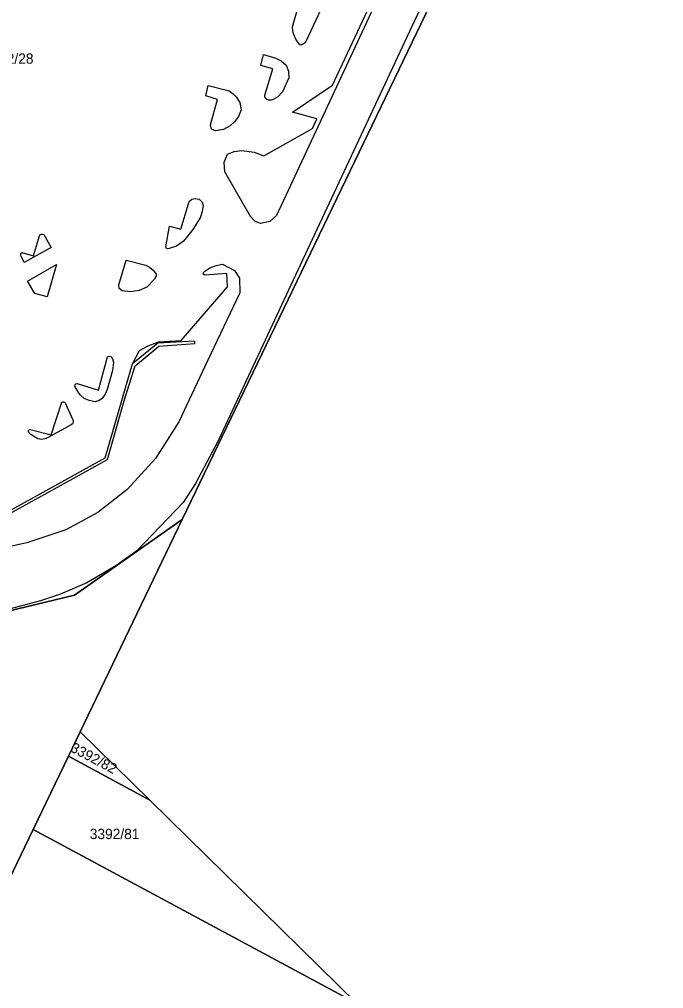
# Model space of a CAD drawing. Extents: x -262715 to -259381, y -1237238 to -1231182.
# Drawn here: x -261541.7 to -261416.2, y -1236546.6 to -1236357.8 of the extents above; entities that cross this region are included whole.
import ezdxf

# ---------------------------------------------------------------- set-up
doc = ezdxf.new("R2010")
doc.units = 0
for name, color, linetype in [('body_kn', 7, 'Continuous'), ('kladpar_druhypozemkov', 7, 'Continuous'), ('kladpar_hranice', 7, 'Continuous'), ('kladpar_parcelnecisla', 7, 'Continuous'), ('kladpar_plochy', 7, 'Continuous'), ('zappar_hrandruhpozemk', 7, 'Continuous'), ('zuob_linie', 7, 'Continuous'), ('zuob_plochy', 7, 'Continuous')]:
    doc.layers.add(name, color=color, linetype=linetype)

msp = doc.modelspace()

# ---------------------------------------------------------------- linework, layer by layer
at = {"layer": 'body_kn'}
for p, q in [((-261488.5, -1236359.29), (-261488.5, -1236359.29)), ((-261488.46, -1236360), (-261488.46, -1236360)), ((-261465.28, -1236359.24), (-261465.28, -1236359.24)), ((-261488.28, -1236360.66), (-261488.28, -1236360.66)), ((-261487.84, -1236361.68), (-261487.84, -1236361.68)), ((-261487.43, -1236362.36), (-261487.43, -1236362.36)), ((-261486.04, -1236362.38), (-261486.04, -1236362.38)), ((-261485.83, -1236362.04), (-261485.83, -1236362.04)), ((-261487.2, -1236362.68), (-261487.2, -1236362.68)), ((-261487.2, -1236362.68), (-261487.2, -1236362.68)), ((-261486.9, -1236362.84), (-261486.9, -1236362.84)), ((-261486.61, -1236362.76), (-261486.61, -1236362.76)), ((-261486.41, -1236362.64), (-261486.41, -1236362.64)), ((-261494.14, -1236364.7), (-261494.14, -1236364.7)), ((-261491.78, -1236365.4), (-261491.78, -1236365.4)), ((-261490.69, -1236365.91), (-261490.69, -1236365.91)), ((-261494.7, -1236366.82), (-261494.7, -1236366.82)), ((-261492.32, -1236367.44), (-261492.32, -1236367.44)), ((-261489.74, -1236366.74), (-261489.74, -1236366.74)), ((-261489.27, -1236367.9), (-261489.27, -1236367.9)), ((-261489.19, -1236369.23), (-261489.19, -1236369.23)), ((-261504.91, -1236370.73), (-261504.91, -1236370.73)), ((-261500.86, -1236371.76), (-261500.86, -1236371.76)), ((-261490.47, -1236371.97), (-261490.47, -1236371.97)), ((-261480.7, -1236370.66), (-261480.7, -1236370.66)), ((-261505.36, -1236372.74), (-261505.36, -1236372.74)), ((-261503.13, -1236373.46), (-261503.13, -1236373.46)), ((-261500.04, -1236372.33), (-261500.04, -1236372.33)), ((-261499.48, -1236372.95), (-261499.48, -1236372.95)), ((-261493.87, -1236372.59), (-261493.87, -1236372.59)), ((-261493.87, -1236372.94), (-261493.87, -1236372.94)), ((-261493.77, -1236373.27), (-261493.77, -1236373.27)), ((-261493.53, -1236373.45), (-261493.53, -1236373.45)), ((-261493.21, -1236373.56), (-261493.21, -1236373.56)), ((-261492.68, -1236373.57), (-261492.68, -1236373.57)), ((-261492.24, -1236373.45), (-261492.24, -1236373.45)), ((-261491.38, -1236372.94), (-261491.38, -1236372.94)), ((-261491.38, -1236372.94), (-261491.38, -1236372.94)), ((-261498.74, -1236374.02), (-261498.74, -1236374.02)), ((-261498.52, -1236375.48), (-261498.52, -1236375.48)), ((-261499.04, -1236376.74), (-261499.04, -1236376.74)), ((-261488.48, -1236375.88), (-261488.48, -1236375.88)), ((-261483.77, -1236377.2), (-261483.77, -1236377.2)), ((-261504.48, -1236378.4), (-261504.48, -1236378.4)), ((-261504.3, -1236379.21), (-261504.3, -1236379.21)), ((-261503.48, -1236379.52), (-261503.48, -1236379.52)), ((-261503.48, -1236379.52), (-261503.48, -1236379.52)), ((-261501.94, -1236379.3), (-261501.94, -1236379.3)), ((-261500.62, -1236378.6), (-261500.62, -1236378.6)), ((-261499.83, -1236377.76), (-261499.83, -1236377.76)), ((-261484.62, -1236379.08), (-261484.62, -1236379.08)), ((-261501.13, -1236384.09), (-261501.13, -1236384.09)), ((-261499.89, -1236383.57), (-261499.89, -1236383.57)), ((-261498.39, -1236383.36), (-261498.39, -1236383.36)), ((-261496, -1236383.68), (-261496, -1236383.68)), ((-261494.11, -1236384.44), (-261494.11, -1236384.44)), ((-261501.84, -1236385.62), (-261501.84, -1236385.62)), ((-261501.68, -1236387.5), (-261501.68, -1236387.5)), ((-261507.46, -1236392.72), (-261507.46, -1236392.72)), ((-261508.75, -1236393.74), (-261508.75, -1236393.74)), ((-261508.54, -1236393.24), (-261508.54, -1236393.24)), ((-261508.09, -1236392.87), (-261508.09, -1236392.87)), ((-261506.67, -1236392.83), (-261506.67, -1236392.83)), ((-261506.11, -1236393.43), (-261506.11, -1236393.43)), ((-261505.89, -1236394.1), (-261505.89, -1236394.1)), ((-261506.49, -1236396.5), (-261506.49, -1236396.5)), ((-261506.08, -1236395.22), (-261506.08, -1236395.22)), ((-261496.67, -1236396.25), (-261496.67, -1236396.25)), ((-261491.6, -1236396.03), (-261491.6, -1236396.03)), ((-261512.47, -1236398.11), (-261512.47, -1236398.11)), ((-261495.87, -1236397.15), (-261495.87, -1236397.15)), ((-261494.72, -1236397.61), (-261494.72, -1236397.61)), ((-261492.93, -1236397.23), (-261492.93, -1236397.23)), ((-261537.77, -1236400), (-261537.77, -1236400)), ((-261537.67, -1236399.79), (-261537.67, -1236399.79)), ((-261537.46, -1236399.67), (-261537.46, -1236399.67)), ((-261537.19, -1236399.64), (-261537.19, -1236399.64)), ((-261537.19, -1236399.64), (-261537.19, -1236399.64)), ((-261536.93, -1236399.75), (-261536.93, -1236399.75)), ((-261510.22, -1236398.68), (-261510.22, -1236398.68)), ((-261507.9, -1236398.77), (-261507.9, -1236398.77)), ((-261513.19, -1236402.11), (-261513.19, -1236402.11)), ((-261513.19, -1236402.11), (-261513.19, -1236402.11)), ((-261511.12, -1236401.97), (-261511.12, -1236401.97)), ((-261509.7, -1236401), (-261509.7, -1236401)), ((-261541.43, -1236403.46), (-261541.43, -1236403.46)), ((-261541.42, -1236403.68), (-261541.42, -1236403.68)), ((-261541.33, -1236403.95), (-261541.33, -1236403.95)), ((-261541.31, -1236403.29), (-261541.31, -1236403.29)), ((-261541.17, -1236403.29), (-261541.17, -1236403.29)), ((-261541.04, -1236403.33), (-261541.04, -1236403.33)), ((-261538.9, -1236403.87), (-261538.9, -1236403.87)), ((-261535.48, -1236402.28), (-261535.48, -1236402.28)), ((-261513.07, -1236402.38), (-261513.07, -1236402.38)), ((-261512.8, -1236402.49), (-261512.8, -1236402.49)), ((-261512.52, -1236402.47), (-261512.52, -1236402.47)), ((-261540.75, -1236405.18), (-261540.75, -1236405.18)), ((-261534.48, -1236405.57), (-261534.48, -1236405.57)), ((-261520.88, -1236404.7), (-261520.88, -1236404.7)), ((-261517.04, -1236405.72), (-261517.04, -1236405.72)), ((-261503.37, -1236405.78), (-261503.37, -1236405.78)), ((-261502.14, -1236405.52), (-261502.14, -1236405.52)), ((-261487.04, -1236405.71), (-261487.04, -1236405.71)), ((-261516.35, -1236406.1), (-261516.35, -1236406.1)), ((-261515.65, -1236406.7), (-261515.65, -1236406.7)), ((-261515.05, -1236407.44), (-261515.05, -1236407.44)), ((-261505.9, -1236407.47), (-261505.9, -1236407.47)), ((-261505.78, -1236407.01), (-261505.78, -1236407.01)), ((-261505.52, -1236407.68), (-261505.52, -1236407.68)), ((-261504.62, -1236406.22), (-261504.62, -1236406.22)), ((-261501.31, -1236407.32), (-261501.31, -1236407.32)), ((-261499.79, -1236406.74), (-261499.79, -1236406.74)), ((-261540.07, -1236408.79), (-261540.07, -1236408.79)), ((-261522.29, -1236409.56), (-261522.29, -1236409.56)), ((-261515.36, -1236408.42), (-261515.36, -1236408.42)), ((-261515.36, -1236408.42), (-261515.36, -1236408.42)), ((-261515.07, -1236407.87), (-261515.07, -1236407.87)), ((-261498.84, -1236408.25), (-261498.84, -1236408.25)), ((-261538.7, -1236411.2), (-261538.7, -1236411.2)), ((-261522.28, -1236410.23), (-261522.28, -1236410.23)), ((-261521.65, -1236410.69), (-261521.65, -1236410.69)), ((-261520.05, -1236410.91), (-261520.05, -1236410.91)), ((-261518.39, -1236410.66), (-261518.39, -1236410.66)), ((-261516.84, -1236410.01), (-261516.84, -1236410.01)), ((-261501.15, -1236409.95), (-261501.15, -1236409.95)), ((-261498.73, -1236411.09), (-261498.73, -1236411.09)), ((-261536.3, -1236411.9), (-261536.3, -1236411.9)), ((-261536.3, -1236411.9), (-261536.3, -1236411.9)), ((-261514.72, -1236420.9), (-261514.72, -1236420.9)), ((-261514.61, -1236420.66), (-261514.61, -1236420.66)), ((-261510.21, -1236420.35), (-261510.21, -1236420.35)), ((-261507.55, -1236420.47), (-261507.55, -1236420.47)), ((-261507.51, -1236420.93), (-261507.51, -1236420.93)), ((-261518.29, -1236422.34), (-261518.29, -1236422.34)), ((-261516.62, -1236421.39), (-261516.62, -1236421.39)), ((-261514.51, -1236421.45), (-261514.51, -1236421.45)), ((-261524.52, -1236423.55), (-261524.52, -1236423.55)), ((-261524.18, -1236423.43), (-261524.18, -1236423.43)), ((-261523.83, -1236423.47), (-261523.83, -1236423.47)), ((-261523.52, -1236423.94), (-261523.52, -1236423.94)), ((-261523.33, -1236424.64), (-261523.33, -1236424.64)), ((-261523.33, -1236424.64), (-261523.33, -1236424.64)), ((-261505.03, -1236424.36), (-261505.03, -1236424.36)), ((-261523.52, -1236426.2), (-261523.52, -1236426.2)), ((-261519.67, -1236424.92), (-261519.67, -1236424.92)), ((-261519.17, -1236425.29), (-261519.17, -1236425.29)), ((-261530.88, -1236429.27), (-261530.88, -1236429.27)), ((-261530.84, -1236428.98), (-261530.84, -1236428.98)), ((-261530.67, -1236428.81), (-261530.67, -1236428.81)), ((-261530.46, -1236428.75), (-261530.46, -1236428.75)), ((-261526.28, -1236430.03), (-261526.28, -1236430.03)), ((-261524.6, -1236429.93), (-261524.6, -1236429.93)), ((-261533.41, -1236432.37), (-261533.41, -1236432.37)), ((-261533.23, -1236432.3), (-261533.23, -1236432.3)), ((-261533.06, -1236432.29), (-261533.06, -1236432.29)), ((-261530.2, -1236430.5), (-261530.2, -1236430.5)), ((-261529.78, -1236431.04), (-261529.78, -1236431.04)), ((-261529.09, -1236431.64), (-261529.09, -1236431.64)), ((-261528.09, -1236432.04), (-261528.09, -1236432.04)), ((-261526.93, -1236432.29), (-261526.93, -1236432.29)), ((-261526.14, -1236432.03), (-261526.14, -1236432.03)), ((-261525.56, -1236431.66), (-261525.56, -1236431.66)), ((-261524.99, -1236430.83), (-261524.99, -1236430.83)), ((-261521.33, -1236432.32), (-261521.33, -1236432.32)), ((-261532.9, -1236432.39), (-261532.9, -1236432.39)), ((-261532.9, -1236432.39), (-261532.9, -1236432.39)), ((-261532.79, -1236432.53), (-261532.79, -1236432.53)), ((-261531.26, -1236435.81), (-261531.26, -1236435.81)), ((-261531.2, -1236436.1), (-261531.2, -1236436.1)), ((-261539.91, -1236437.92), (-261539.91, -1236437.92)), ((-261539.78, -1236437.79), (-261539.78, -1236437.79)), ((-261539.56, -1236437.73), (-261539.56, -1236437.73)), ((-261531.63, -1236436.78), (-261531.63, -1236436.78)), ((-261531.36, -1236436.6), (-261531.36, -1236436.6)), ((-261531.24, -1236436.35), (-261531.24, -1236436.35)), ((-261510.63, -1236436.22), (-261510.63, -1236436.22)), ((-261539.93, -1236438.12), (-261539.93, -1236438.12)), ((-261539.85, -1236438.27), (-261539.85, -1236438.27)), ((-261539.47, -1236438.68), (-261539.47, -1236438.68)), ((-261538.96, -1236439.03), (-261538.96, -1236439.03)), ((-261538.09, -1236439.51), (-261538.09, -1236439.51)), ((-261537.42, -1236439.62), (-261537.42, -1236439.62)), ((-261536.72, -1236439.51), (-261536.72, -1236439.51)), ((-261536.22, -1236439.33), (-261536.22, -1236439.33)), ((-261535.49, -1236438.72), (-261535.49, -1236438.72)), ((-261502.98, -1236439.89), (-261502.98, -1236439.89)), ((-261525, -1236443.19), (-261525, -1236443.19)), ((-261524.54, -1236443.55), (-261524.54, -1236443.55)), ((-261515.19, -1236443.32), (-261515.19, -1236443.32)), ((-261507.41, -1236448.19), (-261507.41, -1236448.19)), ((-261520.7, -1236449.39), (-261520.7, -1236449.39)), ((-261509.82, -1236451.9), (-261509.82, -1236451.9)), ((-261526.43, -1236453.87), (-261526.43, -1236453.87)), ((-261509.97, -1236455.23), (-261509.97, -1236455.23)), ((-261509.97, -1236455.23), (-261509.97, -1236455.23)), ((-261532.65, -1236457.24), (-261532.65, -1236457.24)), ((-261540.26, -1236459.8), (-261540.26, -1236459.8)), ((-261518.83, -1236461.3), (-261518.83, -1236461.3)), ((-261522.87, -1236464.27), (-261522.87, -1236464.27)), ((-261528.54, -1236467.56), (-261528.54, -1236467.56)), ((-261533.7, -1236469.77), (-261533.7, -1236469.77)), ((-261530.96, -1236469.99), (-261530.96, -1236469.99)), ((-261537.57, -1236471.08), (-261537.57, -1236471.08)), ((-261529.85, -1236496.56), (-261529.85, -1236496.56)), ((-261529.85, -1236496.56), (-261529.85, -1236496.56)), ((-261532.13, -1236501.3), (-261532.13, -1236501.3)), ((-261532.13, -1236501.3), (-261532.13, -1236501.3)), ((-261516.31, -1236509.86), (-261516.31, -1236509.86)), ((-261539.01, -1236515.59), (-261539.01, -1236515.59))]:
    msp.add_line(p, q, dxfattribs=at)
at = {"layer": 'kladpar_druhypozemkov'}
for p, q in [((-261526.86, -1236501.39), (-261526.86, -1236501.39)), ((-261523.63, -1236515.74), (-261523.63, -1236515.74))]:
    msp.add_line(p, q, dxfattribs=at)
at = {"layer": 'kladpar_hranice'}
for points in [[(-261454.72, -1236285.01), (-261454, -1236308), (-261451.08, -1236309.46), (-261443.67, -1236313.17), (-261442, -1236314), (-261509.97, -1236455.23), (-261530.96, -1236469.99), (-261557.6, -1236476.42), (-261573.11, -1236480.17), (-261579, -1236484.41), (-261582.72, -1236490.33), (-261583.9, -1236497.26), (-261583.08, -1236501.13), (-261581.99, -1236506.33), (-261582.41, -1236508.13), (-261585.57, -1236521.6), (-261586.92, -1236502.02), (-261595.94, -1236462.59), (-261610.66, -1236426.41), (-261627.36, -1236396.11), (-261631.95, -1236387.8), (-261632.39, -1236387)], [(-261475.98, -1236549.48), (-261516.31, -1236509.86), (-261529.85, -1236496.56), (-261509.97, -1236455.23), (-261442, -1236314)], [(-261509.97, -1236455.23), (-261529.85, -1236496.56), (-261532.13, -1236501.3), (-261539.01, -1236515.59), (-261553.39, -1236545.48), (-261581.51, -1236525.81), (-261585.47, -1236523.04), (-261585.57, -1236521.6), (-261582.41, -1236508.13), (-261581.99, -1236506.33), (-261583.08, -1236501.13), (-261583.9, -1236497.26), (-261582.72, -1236490.33), (-261579, -1236484.41), (-261573.11, -1236480.17), (-261557.6, -1236476.42), (-261530.96, -1236469.99), (-261509.97, -1236455.23)], [(-261529.85, -1236496.56), (-261516.31, -1236509.86), (-261532.13, -1236501.3), (-261529.85, -1236496.56)], [(-261532.13, -1236501.3), (-261516.31, -1236509.86), (-261475.98, -1236549.48), (-261539.01, -1236515.59), (-261532.13, -1236501.3)], [(-261581.96, -1236557.12), (-261580.91, -1236548.23), (-261580.99, -1236545.13), (-261581.51, -1236525.81), (-261553.39, -1236545.48), (-261539.01, -1236515.59), (-261475.98, -1236549.48), (-261416.54, -1236607.89), (-261423.28, -1236621.31), (-261439.9, -1236647.54), (-261442.9, -1236652.28), (-261444.29, -1236654.17), (-261448.25, -1236660.53), (-261451.48, -1236665.72), (-261454.71, -1236670.9), (-261456.96, -1236674.52)]]:
    msp.add_lwpolyline(points, dxfattribs=at)
at = {"layer": 'kladpar_plochy'}
for points in [[(-261442, -1236314), (-261509.97, -1236455.23), (-261530.96, -1236469.99), (-261557.6, -1236476.42), (-261573.11, -1236480.17), (-261579, -1236484.41), (-261582.72, -1236490.33), (-261583.9, -1236497.26), (-261583.08, -1236501.13), (-261581.99, -1236506.33), (-261582.41, -1236508.13), (-261585.57, -1236521.6), (-261586.92, -1236502.02), (-261595.94, -1236462.59), (-261610.66, -1236426.41), (-261627.36, -1236396.11), (-261631.95, -1236387.8), (-261632.39, -1236387), (-261631.3, -1236384.78), (-261619.11, -1236359.96), (-261618.79, -1236359.31), (-261617.59, -1236356.86)], [(-261475.98, -1236549.48), (-261516.31, -1236509.86), (-261529.85, -1236496.56), (-261509.97, -1236455.23), (-261442, -1236314)], [(-261587.21, -1236652.61), (-261586.6, -1236629.3), (-261585.43, -1236603.65), (-261578.29, -1236588.73), (-261557.38, -1236545.52), (-261565.19, -1236539.95), (-261571.46, -1236535.85), (-261581.1, -1236555.38), (-261581.96, -1236557.12), (-261580.91, -1236548.23), (-261580.99, -1236545.13), (-261581.51, -1236525.81), (-261553.39, -1236545.48), (-261539.01, -1236515.59), (-261475.98, -1236549.48), (-261416.54, -1236607.89), (-261423.28, -1236621.31), (-261439.9, -1236647.54)]]:
    msp.add_lwpolyline(points, dxfattribs=at)
for points in [[(-261509.97, -1236455.23), (-261529.85, -1236496.56), (-261532.13, -1236501.3), (-261539.01, -1236515.59), (-261553.39, -1236545.48), (-261581.51, -1236525.81), (-261585.47, -1236523.04), (-261585.57, -1236521.6), (-261582.41, -1236508.13), (-261581.99, -1236506.33), (-261583.08, -1236501.13), (-261583.9, -1236497.26), (-261582.72, -1236490.33), (-261579, -1236484.41), (-261573.11, -1236480.17), (-261557.6, -1236476.42), (-261530.96, -1236469.99)], [(-261529.85, -1236496.56), (-261516.31, -1236509.86), (-261532.13, -1236501.3)], [(-261532.13, -1236501.3), (-261516.31, -1236509.86), (-261475.98, -1236549.48), (-261539.01, -1236515.59)]]:
    msp.add_lwpolyline(points, close=True, dxfattribs=at)
at = {"layer": 'zappar_hrandruhpozemk'}
for p, q in [((-261443.67, -1236313.17), (-261465.28, -1236359.24)), ((-261488.5, -1236359.29), (-261486.62, -1236352.56)), ((-261465.28, -1236359.24), (-261487.04, -1236405.71)), ((-261493.87, -1236372.59), (-261492.32, -1236367.44)), ((-261504.48, -1236378.4), (-261503.13, -1236373.46)), ((-261494.11, -1236384.44), (-261484.62, -1236379.08)), ((-261510.22, -1236398.68), (-261508.75, -1236393.74)), ((-261538.9, -1236403.87), (-261537.77, -1236400)), ((-261534.48, -1236405.57), (-261536.3, -1236411.9)), ((-261520.88, -1236404.7), (-261517.04, -1236405.72)), ((-261510.21, -1236420.35), (-261501.15, -1236409.95)), ((-261514.72, -1236420.9), (-261519.67, -1236424.92)), ((-261518.29, -1236422.34), (-261516.62, -1236421.39)), ((-261526.28, -1236430.03), (-261524.52, -1236423.55)), ((-261505.03, -1236424.36), (-261510.63, -1236436.22)), ((-261535.49, -1236438.72), (-261533.41, -1236432.37)), ((-261524.54, -1236443.55), (-261521.33, -1236432.32)), ((-261547.79, -1236456.37), (-261524.54, -1236443.55)), ((-261545.53, -1236454.58), (-261525, -1236443.19)), ((-261509.82, -1236451.9), (-261518.83, -1236461.3)), ((-261528.54, -1236467.56), (-261533.7, -1236469.77))]:
    msp.add_line(p, q, dxfattribs=at)
for points in [[(-261451.08, -1236309.46), (-261472.25, -1236354.56), (-261491.6, -1236396.03), (-261492.93, -1236397.23), (-261494.72, -1236397.61), (-261495.87, -1236397.15), (-261496.67, -1236396.25), (-261501.68, -1236387.5), (-261501.84, -1236385.62), (-261501.13, -1236384.09), (-261499.89, -1236383.57), (-261498.39, -1236383.36), (-261496, -1236383.68), (-261494.11, -1236384.44)], [(-261486.62, -1236352.56), (-261488.86, -1236351.89), (-261488.3, -1236349.88), (-261484.36, -1236351.04), (-261483.42, -1236351.53), (-261482.82, -1236352.21), (-261482.41, -1236353.44), (-261482.57, -1236355.1), (-261485.83, -1236362.04), (-261486.04, -1236362.38), (-261486.41, -1236362.64), (-261486.61, -1236362.76), (-261486.9, -1236362.84), (-261487.2, -1236362.68)], [(-261484.62, -1236379.08), (-261483.77, -1236377.2), (-261488.48, -1236375.88), (-261480.7, -1236370.66), (-261472.91, -1236353.99)], [(-261487.2, -1236362.68), (-261487.43, -1236362.36), (-261487.84, -1236361.68), (-261488.28, -1236360.66), (-261488.46, -1236360), (-261488.5, -1236359.29)], [(-261492.32, -1236367.44), (-261494.7, -1236366.82), (-261494.14, -1236364.7), (-261491.78, -1236365.4), (-261490.69, -1236365.91), (-261489.74, -1236366.74), (-261489.27, -1236367.9), (-261489.19, -1236369.23), (-261490.47, -1236371.97), (-261491.38, -1236372.94)], [(-261503.13, -1236373.46), (-261505.36, -1236372.74), (-261504.91, -1236370.73), (-261500.86, -1236371.76), (-261500.04, -1236372.33), (-261499.48, -1236372.95), (-261498.74, -1236374.02), (-261498.52, -1236375.48), (-261499.04, -1236376.74), (-261499.83, -1236377.76), (-261500.62, -1236378.6), (-261501.94, -1236379.3), (-261503.48, -1236379.52)], [(-261491.38, -1236372.94), (-261492.24, -1236373.45), (-261492.68, -1236373.57), (-261493.21, -1236373.56), (-261493.53, -1236373.45), (-261493.77, -1236373.27), (-261493.87, -1236372.94), (-261493.87, -1236372.59)], [(-261503.48, -1236379.52), (-261504.3, -1236379.21), (-261504.48, -1236378.4)], [(-261508.75, -1236393.74), (-261508.54, -1236393.24), (-261508.09, -1236392.87), (-261507.46, -1236392.72), (-261506.67, -1236392.83), (-261506.11, -1236393.43), (-261505.89, -1236394.1), (-261506.08, -1236395.22), (-261506.49, -1236396.5), (-261507.9, -1236398.77), (-261509.7, -1236401), (-261511.12, -1236401.97), (-261512.52, -1236402.47), (-261512.8, -1236402.49), (-261513.07, -1236402.38), (-261513.19, -1236402.11)], [(-261513.19, -1236402.11), (-261512.47, -1236398.11), (-261510.22, -1236398.68)], [(-261537.19, -1236399.64), (-261536.93, -1236399.75), (-261535.48, -1236402.28), (-261540.75, -1236405.18), (-261541.33, -1236403.95), (-261541.42, -1236403.68), (-261541.43, -1236403.46), (-261541.31, -1236403.29), (-261541.17, -1236403.29), (-261541.04, -1236403.33), (-261538.9, -1236403.87)], [(-261537.77, -1236400), (-261537.67, -1236399.79), (-261537.46, -1236399.67), (-261537.19, -1236399.64)], [(-261536.3, -1236411.9), (-261538.7, -1236411.2), (-261540.07, -1236408.79), (-261534.48, -1236405.57)], [(-261515.36, -1236408.42), (-261516.84, -1236410.01), (-261518.39, -1236410.66), (-261520.05, -1236410.91), (-261521.65, -1236410.69), (-261522.28, -1236410.23), (-261522.29, -1236409.56), (-261520.88, -1236404.7)], [(-261517.04, -1236405.72), (-261516.35, -1236406.1), (-261515.65, -1236406.7), (-261515.05, -1236407.44), (-261515.07, -1236407.87), (-261515.36, -1236408.42)], [(-261487.04, -1236405.71), (-261502.98, -1236439.89), (-261507.41, -1236448.19), (-261509.82, -1236451.9)], [(-261501.15, -1236409.95), (-261501.31, -1236407.32), (-261505.52, -1236407.68), (-261505.9, -1236407.47), (-261505.78, -1236407.01), (-261504.62, -1236406.22), (-261503.37, -1236405.78), (-261502.14, -1236405.52), (-261499.79, -1236406.74), (-261498.84, -1236408.25), (-261498.73, -1236411.09), (-261505.03, -1236424.36)], [(-261521.33, -1236432.32), (-261519.17, -1236425.29), (-261514.51, -1236421.45), (-261507.51, -1236420.93), (-261507.55, -1236420.47), (-261514.72, -1236420.9)], [(-261516.62, -1236421.39), (-261514.61, -1236420.66), (-261510.21, -1236420.35)], [(-261525, -1236443.19), (-261519.67, -1236424.92), (-261518.29, -1236422.34)], [(-261523.33, -1236424.64), (-261523.52, -1236426.2), (-261524.6, -1236429.93), (-261524.99, -1236430.83), (-261525.56, -1236431.66), (-261526.14, -1236432.03), (-261526.93, -1236432.29), (-261528.09, -1236432.04), (-261529.09, -1236431.64), (-261529.78, -1236431.04), (-261530.2, -1236430.5), (-261530.88, -1236429.27), (-261530.84, -1236428.98), (-261530.67, -1236428.81), (-261530.46, -1236428.75), (-261526.28, -1236430.03)], [(-261524.52, -1236423.55), (-261524.18, -1236423.43), (-261523.83, -1236423.47), (-261523.52, -1236423.94), (-261523.33, -1236424.64)], [(-261533.41, -1236432.37), (-261533.23, -1236432.3), (-261533.06, -1236432.29), (-261532.9, -1236432.39)], [(-261532.9, -1236432.39), (-261532.79, -1236432.53), (-261531.26, -1236435.81), (-261531.2, -1236436.1), (-261531.24, -1236436.35), (-261531.36, -1236436.6), (-261531.63, -1236436.78), (-261536.22, -1236439.33), (-261536.72, -1236439.51), (-261537.42, -1236439.62), (-261538.09, -1236439.51), (-261538.96, -1236439.03), (-261539.47, -1236438.68), (-261539.85, -1236438.27), (-261539.93, -1236438.12), (-261539.91, -1236437.92), (-261539.78, -1236437.79), (-261539.56, -1236437.73), (-261535.49, -1236438.72)], [(-261510.63, -1236436.22), (-261515.19, -1236443.32), (-261520.7, -1236449.39), (-261526.43, -1236453.87), (-261532.65, -1236457.24), (-261540.26, -1236459.8), (-261546.18, -1236461.1)], [(-261518.83, -1236461.3), (-261522.87, -1236464.27), (-261528.54, -1236467.56)], [(-261533.7, -1236469.77), (-261537.57, -1236471.08), (-261557.6, -1236476.42)]]:
    msp.add_lwpolyline(points, dxfattribs=at)
at = {"layer": 'zuob_linie'}
for points in [[(-261475.98, -1236549.48), (-261516.31, -1236509.86), (-261529.85, -1236496.56), (-261509.97, -1236455.23), (-261442, -1236314)], [(-261442, -1236314), (-261509.97, -1236455.23), (-261529.85, -1236496.56), (-261516.31, -1236509.86), (-261475.98, -1236549.48), (-261416.54, -1236607.89), (-261416.25, -1236608.17), (-261416.35, -1236608.36), (-261421.08, -1236617.83), (-261422.26, -1236619.69), (-261423.28, -1236621.31), (-261439.9, -1236647.54)]]:
    msp.add_lwpolyline(points, dxfattribs=at)
at = {"layer": 'zuob_plochy'}
for points in [[(-261475.98, -1236549.48), (-261516.31, -1236509.86), (-261529.85, -1236496.56), (-261509.97, -1236455.23), (-261442, -1236314)], [(-261442, -1236314), (-261509.97, -1236455.23), (-261529.85, -1236496.56), (-261516.31, -1236509.86), (-261475.98, -1236549.48), (-261416.54, -1236607.89), (-261416.25, -1236608.17), (-261416.35, -1236608.36), (-261421.08, -1236617.83), (-261422.26, -1236619.69), (-261423.28, -1236621.31), (-261439.9, -1236647.54)]]:
    msp.add_lwpolyline(points, dxfattribs=at)

# ---------------------------------------------------------------- texts
at = {"layer": 'kladpar_parcelnecisla'}
for s, p in [('3392/28', (-261548.6, -1236366.47)), ('3392/81', (-261527.97, -1236517.46))]:
    msp.add_text(s, height=2, dxfattribs=at).set_placement(p)
msp.add_text('3392/82', height=2, rotation=332, dxfattribs=at).set_placement((-261531.92, -1236500.29))

doc.saveas('drawing.dxf')
